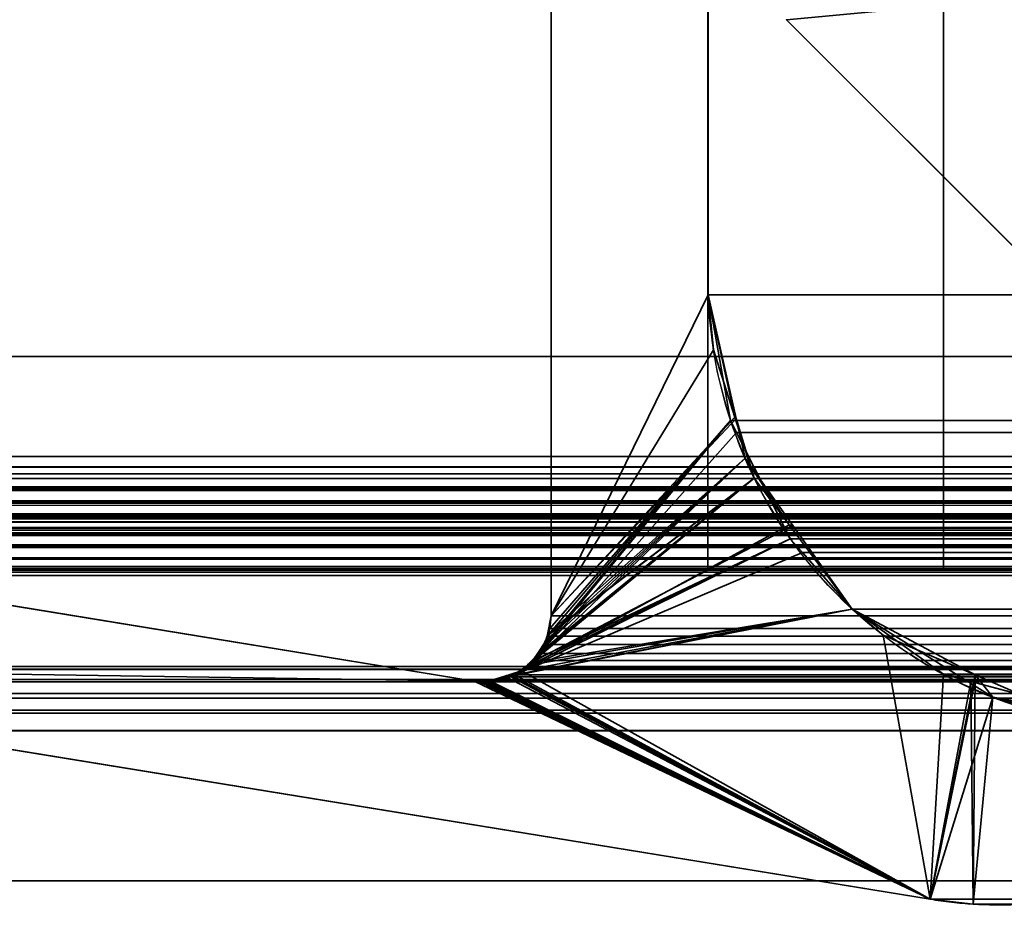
# Model space of a CAD drawing. Header units: millimetres. Extents: x -508 to 6708, y -110 to 248.
# Tile 543 of 656: x 1142.62 to 1148.89, y 2.77 to 8.5. Entities that reach past the tile are written whole.
import ezdxf

# ---------------------------------------------------------------- set-up
doc = ezdxf.new("R2010")
doc.units = ezdxf.units.MM
doc.layers.add('151', color=7, linetype='Continuous', true_color=0xffffff)

# ---------------------------------------------------------------- blocks, each defined once
blk = doc.blocks.new('UG_SURFACE_002')
at = {"layer": '151', "color": 252, "linetype": 'Continuous', "lineweight": 35}
for points in [[(2057.4999, -5.3, 2215.25), (2057.4999, 229.4, 2215.25), (942.5, 229.4, 2215.25), (942.5, -5.3, 2215.25)], [(1092.5, -5.3, 2065.2499), (1092.5, 229.4, 2065.2499), (1907.5, 229.4, 2065.2499), (1907.5, -5.3, 2065.2499)]]:
    blk.add_3dface(points, dxfattribs=at)
blk = doc.blocks.new('UG_SURFACE_256')
at = {"layer": '151', "color": 252, "linetype": 'Continuous', "lineweight": 35}
for points in [[(1135.5, -22.22, 2021.75), (1864.5, -22.22, 2021.75), (1864.5, 61.62, 2021.75), (1135.5, 61.62, 2021.75)], [(1137, -22.22, 2020.2501), (1137, 61.62, 2020.2501), (1863, 61.62, 2020.2501), (1863, -22.22, 2020.2501)]]:
    blk.add_3dface(points, dxfattribs=at)
blk = doc.blocks.new('UG_SURFACE_258')
at = {"layer": '151', "color": 7, "linetype": 'Continuous', "lineweight": 35}
for points in [[(1146, 4.7035, -7.75), (1146, 10.8277, -7.75), (1147.0021, 10.5427, -7.75), (1147.0021, 6.7467, -7.75)], [(1147.0021, 6.7467, 2010.2479), (1147.0021, 10.5427, 2010.2479), (1146, 10.8277, 2011.25), (1146, 4.7035, 2011.25)], [(1146, 10.8277, -7.75), (1146, 4.7035, -7.75), (1146, 4.7035, 2011.25), (1146, 10.8277, 2011.25)], [(1147.0021, 10.5427, 2010.2479), (1147.0021, 6.7467, 2010.2479), (1147.0021, 6.7467, -7.75), (1147.0021, 10.5427, -7.75)], [(1146, 4.7035, -7.75), (1147.0021, 6.7467, -7.75), (1147.179, 5.9591, -7.75)], [(1146, 4.7035, 2011.25), (1147.0351, 6.3975, 2010.215), (1147.0021, 6.7467, 2010.2479)], [(1147.0021, 6.7467, -7.75), (1147.0351, 6.3975, 2010.215), (1147.1709, 5.9688, 2010.0791)], [(1147.0021, 6.7467, -7.75), (1147.0021, 6.7467, 2010.2479), (1147.0351, 6.3975, 2010.215)], [(1147.1709, 5.9688, 2010.0791), (1147.179, 5.9591, -7.75), (1147.0021, 6.7467, -7.75)], [(1147.1709, 5.9688, 2010.0791), (1147.0351, 6.3975, 2010.215), (1146, 4.7035, 2011.25)], [(1147.179, 5.9591, -7.75), (1147.2358, 5.7063, -7.75), (1145.9777, 4.5852, -7.75), (1146, 4.7035, -7.75)], [(1147.2942, 5.5802, 2009.9559), (1147.1709, 5.9688, 2010.0791), (1146, 4.7035, 2011.25), (1145.9823, 4.5845, 2011.2677)], [(1147.179, 5.9591, -7.75), (1147.1709, 5.9688, 2010.0791), (1147.2942, 5.5802, 2009.9559)], [(1147.2942, 5.5802, 2009.9559), (1147.2358, 5.7063, -7.75), (1147.179, 5.9591, -7.75)], [(1145.8768, 4.4054, -7.75), (1147.2358, 5.7063, -7.75), (1147.5401, 5.278, -7.75)], [(1147.2358, 5.7063, -7.75), (1145.8768, 4.4054, -7.75), (1145.929, 4.4852, -7.75)], [(1145.929, 4.4852, -7.75), (1145.9711, 4.5494, -7.75), (1147.2358, 5.7063, -7.75)], [(1147.2358, 5.7063, -7.75), (1145.9711, 4.5494, -7.75), (1145.9777, 4.5852, -7.75)], [(1147.2358, 5.7063, -7.75), (1147.2942, 5.5802, 2009.9559), (1147.5168, 5.2824, 2009.7332)], [(1147.5168, 5.2824, 2009.7332), (1147.5401, 5.278, -7.75), (1147.2358, 5.7063, -7.75)], [(1147.5168, 5.2824, 2009.7332), (1147.2942, 5.5802, 2009.9559), (1145.8126, 4.3527, 2011.4374)], [(1145.8502, 4.3903, 2011.3997), (1145.8126, 4.3527, 2011.4374), (1147.2942, 5.5802, 2009.9559)], [(1147.2942, 5.5802, 2009.9559), (1145.9293, 4.4695, 2011.3206), (1145.8502, 4.3903, 2011.3997)], [(1147.2942, 5.5802, 2009.9559), (1145.9817, 4.5798, 2011.2684), (1145.9351, 4.4816, 2011.3149), (1145.9293, 4.4695, 2011.3206)], [(1145.9823, 4.5845, 2011.2677), (1145.9817, 4.5798, 2011.2684), (1147.2942, 5.5802, 2009.9559)], [(1148.4149, 2.8982, -7.75), (1139.3108, 4.381, -7.75), (1139.2921, 5.3024, -7.75), (1145.5108, 4.2872, -7.75)], [(1145.5108, 4.2872, 2011.7393), (1139.2921, 5.3024, 2017.9579), (1139.3108, 4.381, 2017.9391)], [(1145.5108, 4.2872, -7.75), (1139.2921, 5.3024, -7.75), (1139.2921, 5.3024, 2017.9579), (1145.5108, 4.2872, 2011.7393)], [(1145.8126, 4.3527, 2011.4374), (1147.9179, 4.7463, 2009.3322), (1147.5168, 5.2824, 2009.7332)], [(1147.5401, 5.278, -7.75), (1147.9179, 4.7463, -7.75), (1145.8768, 4.4054, -7.75)], [(1147.5401, 5.278, -7.75), (1147.5168, 5.2824, 2009.7332), (1147.9179, 4.7463, 2009.3322)], [(1147.9179, 4.7463, 2009.3322), (1147.9179, 4.7463, -7.75), (1147.5401, 5.278, -7.75)], [(1148.4149, 2.8982, -7.75), (1145.7493, 4.3179, -7.75), (1147.9179, 4.7463, -7.75), (1148.6952, 4.2603, -7.75)], [(1147.9179, 4.7463, -7.75), (1145.7493, 4.3179, -7.75), (1145.8508, 4.3876, -7.75)], [(1145.8126, 4.3527, 2011.4374), (1148.4149, 2.8982, 2008.8351), (1148.1161, 4.5793, 2009.1338), (1147.9179, 4.7463, 2009.3322)], [(1145.8508, 4.3876, -7.75), (1145.8768, 4.4054, -7.75), (1147.9179, 4.7463, -7.75)], [(1147.9179, 4.7463, -7.75), (1148.1161, 4.5793, 2009.1338), (1148.7015, 4.3266, 2008.5485)], [(1147.9179, 4.7463, -7.75), (1147.9179, 4.7463, 2009.3322), (1148.1161, 4.5793, 2009.1338)], [(1148.7015, 4.3266, 2008.5485), (1148.6952, 4.2603, -7.75), (1147.9179, 4.7463, -7.75)], [(1145.9777, 4.5852, -7.75), (1145.9823, 4.5845, 2011.2677), (1146, 4.7035, 2011.25)], [(1146, 4.7035, 2011.25), (1146, 4.7035, -7.75), (1145.9777, 4.5852, -7.75)], [(1145.9711, 4.5494, -7.75), (1145.9351, 4.4816, 2011.3149), (1145.9817, 4.5798, 2011.2684)], [(1145.9817, 4.5798, 2011.2684), (1145.9777, 4.5852, -7.75), (1145.9711, 4.5494, -7.75)], [(1145.9817, 4.5798, 2011.2684), (1145.9823, 4.5845, 2011.2677), (1145.9777, 4.5852, -7.75)], [(1148.7015, 4.3266, 2008.5485), (1148.1161, 4.5793, 2009.1338), (1148.4149, 2.8982, 2008.8351)], [(1145.9711, 4.5494, -7.75), (1145.929, 4.4852, -7.75), (1145.9351, 4.4816, 2011.3149)], [(1145.8768, 4.4054, -7.75), (1145.8502, 4.3903, 2011.3997), (1145.9293, 4.4695, 2011.3206)], [(1145.9293, 4.4695, 2011.3206), (1145.929, 4.4852, -7.75), (1145.8768, 4.4054, -7.75)], [(1145.9293, 4.4695, 2011.3206), (1145.9351, 4.4816, 2011.3149), (1145.929, 4.4852, -7.75)], [(1145.8126, 4.3527, 2011.4374), (1145.8502, 4.3903, 2011.3997), (1145.8508, 4.3876, -7.75)], [(1145.8768, 4.4054, -7.75), (1145.8508, 4.3876, -7.75), (1145.8502, 4.3903, 2011.3997)], [(1139.3108, 4.381, 2017.9391), (1148.4149, 2.8982, 2008.8351), (1145.5448, 4.2832, 2011.7052), (1145.5108, 4.2872, 2011.7393)], [(1139.3108, 4.381, -7.75), (1148.4149, 2.8982, -7.75), (1148.4149, 2.8982, 2008.8351), (1139.3108, 4.381, 2017.9391)], [(1145.6096, 4.2884, -7.75), (1145.6103, 4.2858, 2011.6396), (1145.7409, 4.329, 2011.5092)], [(1145.7409, 4.329, 2011.5092), (1145.7429, 4.3165, -7.75), (1145.6096, 4.2884, -7.75)], [(1148.4149, 2.8982, 2008.8351), (1145.7409, 4.329, 2011.5092), (1145.6103, 4.2858, 2011.6396)], [(1148.4149, 2.8982, 2008.8351), (1145.8126, 4.3527, 2011.4374), (1145.7409, 4.329, 2011.5092)], [(1145.7493, 4.3179, -7.75), (1145.7409, 4.329, 2011.5092), (1145.8126, 4.3527, 2011.4374)], [(1145.7493, 4.3179, -7.75), (1145.7429, 4.3165, -7.75), (1145.7409, 4.329, 2011.5092)], [(1145.8126, 4.3527, 2011.4374), (1145.8508, 4.3876, -7.75), (1145.7493, 4.3179, -7.75)], [(1145.5108, 4.2872, -7.75), (1145.5448, 4.2832, -7.75), (1148.4149, 2.8982, -7.75)], [(1145.5448, 4.2832, -7.75), (1145.5108, 4.2872, -7.75), (1145.5108, 4.2872, 2011.7393), (1145.5448, 4.2832, 2011.7052)], [(1145.5448, 4.2832, -7.75), (1145.5787, 4.2819, -7.75), (1148.4149, 2.8982, -7.75)], [(1145.5787, 4.2819, 2011.6713), (1145.5448, 4.2832, 2011.7052), (1148.4149, 2.8982, 2008.8351)], [(1145.5448, 4.2832, 2011.7052), (1145.5787, 4.2819, 2011.6713), (1145.5787, 4.2819, -7.75), (1145.5448, 4.2832, -7.75)], [(1148.4149, 2.8982, -7.75), (1145.5787, 4.2819, -7.75), (1145.6096, 4.2884, -7.75)], [(1145.6003, 4.2825, 2011.6496), (1145.6096, 4.2884, -7.75), (1145.5787, 4.2819, -7.75)], [(1148.4149, 2.8982, 2008.8351), (1145.6003, 4.2825, 2011.6496), (1145.5787, 4.2819, 2011.6713)], [(1145.5787, 4.2819, -7.75), (1145.5787, 4.2819, 2011.6713), (1145.6003, 4.2825, 2011.6496)], [(1145.6003, 4.2825, 2011.6496), (1145.6103, 4.2858, 2011.6396), (1145.6096, 4.2884, -7.75)], [(1145.6103, 4.2858, 2011.6396), (1145.6003, 4.2825, 2011.6496), (1148.4149, 2.8982, 2008.8351)], [(1145.6096, 4.2884, -7.75), (1145.7429, 4.3165, -7.75), (1148.4149, 2.8982, -7.75)], [(1145.7429, 4.3165, -7.75), (1145.7493, 4.3179, -7.75), (1148.4149, 2.8982, -7.75)], [(1148.7015, 4.3266, 2008.5485), (1148.4149, 2.8982, 2008.8351), (1148.6882, 2.8675, 2008.5618)], [(1148.6882, 2.8675, 2008.5618), (1148.9632, 2.8635, 2008.287), (1149.3915, 4.0287, 2007.8585), (1148.7015, 4.3266, 2008.5485)], [(1148.815, 4.1854, -7.75), (1148.6952, 4.2603, -7.75), (1148.7015, 4.3266, 2008.5485)], [(1148.815, 4.1854, -7.75), (1148.7015, 4.3266, 2008.5485), (1149.3915, 4.0287, 2007.8585)], [(1148.6952, 4.2603, -7.75), (1148.815, 4.1854, -7.75), (1148.4149, 2.8982, -7.75)], [(1148.6882, 2.8675, -7.75), (1148.4149, 2.8982, -7.75), (1148.815, 4.1854, -7.75)], [(1148.815, 4.1854, -7.75), (1149.5521, 4.0629, -7.75), (1148.9632, 2.8635, -7.75), (1148.6882, 2.8675, -7.75)], [(1148.815, 4.1854, -7.75), (1149.3915, 4.0287, 2007.8585), (1149.5408, 4.0464, 2007.7093)], [(1149.5408, 4.0464, 2007.7093), (1149.5521, 4.0629, -7.75), (1148.815, 4.1854, -7.75)], [(1148.6882, 2.8675, 2008.5618), (1148.4149, 2.8982, 2008.8351), (1148.4149, 2.8982, -7.75), (1148.6882, 2.8675, -7.75)], [(1148.6882, 2.8675, -7.75), (1148.9632, 2.8635, -7.75), (1148.9632, 2.8635, 2008.287), (1148.6882, 2.8675, 2008.5618)]]:
    blk.add_3dface(points, dxfattribs=at)
blk = doc.blocks.new('UG_SURFACE_259')
at = {"layer": '151', "color": 7, "linetype": 'Continuous', "lineweight": 35}
for points in [[(1138.9384, 5.7187, 2018.3115), (1138.9384, 10.8663, 2018.3115), (1861.0616, 10.8663, 2018.3115), (1861.0616, 5.7187, 2018.3115)], [(1146, 10.8277, 2011.25), (1146, 4.7035, 2011.25), (1854, 4.7035, 2011.25), (1854, 10.8277, 2011.25)], [(1147.0021, 10.5427, 2010.2479), (1147.0021, 6.7467, 2010.2479), (1146, 4.7035, 2011.25), (1146, 10.8277, 2011.25)], [(1862.0888, 6.3541, 2019.3388), (1862.0888, 10.6334, 2019.3388), (1137.9112, 10.6334, 2019.3388), (1137.9112, 6.3541, 2019.3388)], [(1852.9979, 10.5427, 2010.2479), (1852.9979, 6.7467, 2010.2479), (1147.0021, 6.7467, 2010.2479), (1147.0021, 10.5427, 2010.2479)], [(1147.0021, 6.7467, 2010.2479), (1147.1442, 5.9463, 2010.1058), (1145.9923, 4.6228, 2011.2576), (1146, 4.7035, 2011.25)], [(1147.1442, 5.9463, 2010.1058), (1147.0021, 6.7467, 2010.2479), (1852.9979, 6.7467, 2010.2479)], [(1147.1442, 5.9463, 2010.1058), (1852.9979, 6.7467, 2010.2479), (1852.8557, 5.9462, 2010.1056)], [(1863.4353, 5.5775, 2020.6852), (1862.0888, 6.3541, 2019.3388), (1137.9112, 6.3541, 2019.3388), (1136.5647, 5.5775, 2020.6852)], [(1145.8895, 4.4187, 2011.3604), (1147.1442, 5.9463, 2010.1058), (1147.1823, 5.871, 2010.0677)], [(1147.1442, 5.9463, 2010.1058), (1145.8895, 4.4187, 2011.3604), (1145.9191, 4.4624, 2011.3308)], [(1145.9191, 4.4624, 2011.3308), (1145.9587, 4.521, 2011.2913), (1147.1442, 5.9463, 2010.1058)], [(1147.1442, 5.9463, 2010.1058), (1145.9587, 4.521, 2011.2913), (1145.9758, 4.5731, 2011.2741)], [(1145.9758, 4.5731, 2011.2741), (1145.9923, 4.6228, 2011.2576), (1147.1442, 5.9463, 2010.1058)], [(1852.8557, 5.9462, 2010.1056), (1852.8177, 5.871, 2010.0677), (1147.1823, 5.871, 2010.0677), (1147.1442, 5.9463, 2010.1058)], [(1147.1823, 5.871, 2010.0677), (1147.5244, 5.1937, 2009.7256), (1145.8895, 4.4187, 2011.3604)], [(1147.1823, 5.871, 2010.0677), (1852.8177, 5.871, 2010.0677), (1852.4755, 5.1935, 2009.7256)], [(1147.5244, 5.1937, 2009.7256), (1147.1823, 5.871, 2010.0677), (1852.4755, 5.1935, 2009.7256)], [(1138.9384, 5.7187, 2018.3115), (1861.0564, 5.6534, 2018.3065), (1861.0557, 5.6507, 2018.3058)], [(1138.9384, 5.7187, 2018.3115), (1861.0616, 5.7187, 2018.3115), (1861.0564, 5.6534, 2018.3065)], [(1861.0557, 5.6507, 2018.3058), (1138.9474, 5.6514, 2018.3027), (1138.9384, 5.7187, 2018.3115)], [(1138.9474, 5.6514, 2018.3027), (1861.0557, 5.6507, 2018.3058), (1861.0271, 5.5518, 2018.2772)], [(1138.9531, 5.6087, 2018.297), (1138.9474, 5.6514, 2018.3027), (1861.0271, 5.5518, 2018.2772)], [(1138.9531, 5.6087, 2018.297), (1861.0271, 5.5518, 2018.2772), (1861.012, 5.5272, 2018.2619)], [(1861.012, 5.5272, 2018.2619), (1138.9871, 5.5255, 2018.2629), (1138.9531, 5.6087, 2018.297)], [(1136.5647, 5.5775, 2020.6852), (1136.4948, 5.5146, 2020.7553), (1863.5043, 5.5123, 2020.7543)], [(1863.5043, 5.5123, 2020.7543), (1863.4353, 5.5775, 2020.6852), (1136.5647, 5.5775, 2020.6852)], [(1138.9871, 5.5255, 2018.2629), (1861.012, 5.5272, 2018.2619), (1860.9639, 5.449, 2018.214)], [(1138.9925, 5.5122, 2018.2574), (1138.9871, 5.5255, 2018.2629), (1860.9639, 5.449, 2018.214)], [(1136.48, 5.5013, 2020.7701), (1136.4424, 5.4348, 2020.8075), (1863.5571, 5.4344, 2020.807)], [(1136.4948, 5.5146, 2020.7553), (1136.48, 5.5013, 2020.7701), (1863.5294, 5.4886, 2020.7794)], [(1136.48, 5.5013, 2020.7701), (1863.5571, 5.4344, 2020.807), (1863.5294, 5.4886, 2020.7794)], [(1863.5294, 5.4886, 2020.7794), (1863.5043, 5.5123, 2020.7543), (1136.4948, 5.5146, 2020.7553)], [(1138.9925, 5.5122, 2018.2574), (1860.9639, 5.449, 2018.214), (1860.9353, 5.4249, 2018.1854)], [(1860.9353, 5.4249, 2018.1854), (1139.0641, 5.4223, 2018.1859), (1138.9925, 5.5122, 2018.2574)], [(1136.4354, 5.4222, 2020.8147), (1136.4158, 5.3416, 2020.8342), (1863.5839, 5.331, 2020.834)], [(1136.4366, 5.4244, 2020.8135), (1136.4354, 5.4222, 2020.8147), (1863.5681, 5.4131, 2020.818)], [(1136.4354, 5.4222, 2020.8147), (1863.5839, 5.331, 2020.834), (1863.5681, 5.4131, 2020.818)], [(1136.4424, 5.4348, 2020.8075), (1136.4366, 5.4244, 2020.8135), (1863.5626, 5.4236, 2020.8127)], [(1863.5681, 5.4131, 2020.818), (1863.5626, 5.4236, 2020.8127), (1136.4366, 5.4244, 2020.8135)], [(1863.5626, 5.4236, 2020.8127), (1863.5571, 5.4344, 2020.807), (1136.4424, 5.4348, 2020.8075)], [(1139.0641, 5.4223, 2018.1859), (1860.9353, 5.4249, 2018.1854), (1860.8527, 5.3547, 2018.1026)], [(1139.0761, 5.4072, 2018.1739), (1139.0641, 5.4223, 2018.1859), (1860.8527, 5.3547, 2018.1026)], [(1139.0761, 5.4072, 2018.1739), (1860.8527, 5.3547, 2018.1026), (1860.8342, 5.3481, 2018.0843)], [(1860.8342, 5.3481, 2018.0843), (1139.1673, 5.3523, 2018.0829), (1139.0761, 5.4072, 2018.1739)], [(1863.5792, 5.243, 2020.8292), (1136.4154, 5.3315, 2020.8347), (1136.4142, 5.3011, 2020.8359)], [(1136.4158, 5.3416, 2020.8342), (1136.4154, 5.3315, 2020.8347), (1863.5839, 5.331, 2020.834)], [(1136.4154, 5.3315, 2020.8347), (1863.5792, 5.243, 2020.8292), (1863.5856, 5.3226, 2020.8356)], [(1863.5856, 5.3226, 2020.8356), (1863.5839, 5.331, 2020.834), (1136.4154, 5.3315, 2020.8347)], [(1139.2186, 5.3214, 2018.0314), (1139.1673, 5.3523, 2018.0829), (1860.8342, 5.3481, 2018.0843)], [(1139.2921, 5.3024, 2017.9579), (1139.2186, 5.3214, 2018.0314), (1860.8342, 5.3481, 2018.0843)], [(1860.8342, 5.3481, 2018.0843), (1860.7079, 5.3024, 2017.9579), (1139.2921, 5.3024, 2017.9579)], [(1136.4142, 5.3011, 2020.8359), (1136.4235, 5.2316, 2020.8266), (1863.5765, 5.2316, 2020.8266)], [(1863.5765, 5.2316, 2020.8266), (1863.5792, 5.243, 2020.8292), (1136.4142, 5.3011, 2020.8359)], [(1145.5108, 4.2872, 2011.7393), (1139.2921, 5.3024, 2017.9579), (1860.7079, 5.3024, 2017.9579), (1854.4892, 4.2872, 2011.7393)], [(1148.4149, 2.8982, 2008.8351), (1139.3108, 4.381, 2017.9391), (1139.2921, 5.3024, 2017.9579), (1145.5108, 4.2872, 2011.7393)], [(1136.4275, 5.2218, 2020.8225), (1863.5725, 5.2218, 2020.8225), (1863.5765, 5.2316, 2020.8266), (1136.4235, 5.2316, 2020.8266)], [(1863.5403, 5.1444, 2020.7903), (1136.4275, 5.2218, 2020.8225), (1136.4596, 5.1447, 2020.7903)], [(1863.5403, 5.1444, 2020.7903), (1863.5725, 5.2218, 2020.8225), (1136.4275, 5.2218, 2020.8225)], [(1862.5292, 5.2483, 2019.7792), (1863.1932, 5.0016, 2020.4432), (1136.8068, 5.0016, 2020.4432), (1137.4708, 5.2483, 2019.7792)], [(1137.4708, 5.2483, 2019.7792), (1137.5657, 5.2609, 2019.6843), (1862.4343, 5.2601, 2019.6843)], [(1862.4343, 5.2601, 2019.6843), (1862.5292, 5.2483, 2019.7792), (1137.4708, 5.2483, 2019.7792)], [(1862.393, 5.2652, 2019.6431), (1137.5657, 5.2609, 2019.6843), (1137.6022, 5.2657, 2019.6478)], [(1862.393, 5.2652, 2019.6431), (1862.4343, 5.2601, 2019.6843), (1137.5657, 5.2609, 2019.6843)], [(1137.6022, 5.2657, 2019.6478), (1862.3434, 5.2471, 2019.5935), (1862.393, 5.2652, 2019.6431)], [(1137.6022, 5.2657, 2019.6478), (1137.6568, 5.2479, 2019.5932), (1862.3434, 5.2471, 2019.5935)], [(1862.26, 5.2166, 2019.51), (1137.6568, 5.2479, 2019.5932), (1137.7264, 5.2251, 2019.5236)], [(1862.26, 5.2166, 2019.51), (1862.3434, 5.2471, 2019.5935), (1137.6568, 5.2479, 2019.5932)], [(1137.7264, 5.2251, 2019.5236), (1862.2594, 5.2161, 2019.5093), (1862.26, 5.2166, 2019.51)], [(1137.7264, 5.2251, 2019.5236), (1137.7397, 5.2137, 2019.5103), (1862.2594, 5.2161, 2019.5093)], [(1862.2594, 5.2161, 2019.5093), (1137.7397, 5.2137, 2019.5103), (1137.8065, 5.1556, 2019.4435)], [(1137.8065, 5.1556, 2019.4435), (1862.1938, 5.1547, 2019.444), (1862.2594, 5.2161, 2019.5093)], [(1863.5403, 5.1444, 2020.7903), (1136.4596, 5.1447, 2020.7903), (1136.4657, 5.1377, 2020.7844)], [(1136.4657, 5.1377, 2020.7844), (1863.5345, 5.1375, 2020.7844), (1863.5403, 5.1444, 2020.7903)], [(1862.1894, 5.1506, 2019.4395), (1137.8065, 5.1556, 2019.4435), (1137.8069, 5.1552, 2019.443)], [(1862.1894, 5.1506, 2019.4395), (1862.1938, 5.1547, 2019.444), (1137.8065, 5.1556, 2019.4435)], [(1137.8069, 5.1552, 2019.443), (1862.1465, 5.0731, 2019.3965), (1862.1894, 5.1506, 2019.4395)], [(1137.8069, 5.1552, 2019.443), (1137.8535, 5.0731, 2019.3965), (1862.1465, 5.0731, 2019.3965)], [(1145.7698, 4.3276, 2011.4801), (1147.5244, 5.1937, 2009.7256), (1147.602, 5.1055, 2009.6481)], [(1147.5244, 5.1937, 2009.7256), (1145.7698, 4.3276, 2011.4801), (1145.8291, 4.3727, 2011.421)], [(1145.8291, 4.3727, 2011.421), (1145.8895, 4.4187, 2011.3604), (1147.5244, 5.1937, 2009.7256)], [(1852.4755, 5.1935, 2009.7256), (1852.398, 5.1054, 2009.6481), (1147.602, 5.1055, 2009.6481), (1147.5244, 5.1937, 2009.7256)], [(1863.5345, 5.1375, 2020.7844), (1136.4657, 5.1377, 2020.7844), (1136.5267, 5.0664, 2020.7233)], [(1863.4803, 5.0724, 2020.7303), (1863.5345, 5.1375, 2020.7844), (1136.5267, 5.0664, 2020.7233)], [(1147.602, 5.1055, 2009.6481), (1147.9179, 4.7463, 2009.3322), (1145.7698, 4.3276, 2011.4801)], [(1147.602, 5.1055, 2009.6481), (1852.398, 5.1054, 2009.6481), (1852.0821, 4.7463, 2009.3322), (1147.9179, 4.7463, 2009.3322)], [(1863.4682, 5.0661, 2020.7181), (1863.4803, 5.0724, 2020.7303), (1136.5267, 5.0664, 2020.7233)], [(1136.5267, 5.0664, 2020.7233), (1136.5314, 5.0638, 2020.7186), (1863.4682, 5.0661, 2020.7181)], [(1863.3832, 5.022, 2020.6332), (1863.4682, 5.0661, 2020.7181), (1136.5314, 5.0638, 2020.7186)], [(1136.5314, 5.0638, 2020.7186), (1136.616, 5.018, 2020.6339), (1863.3832, 5.022, 2020.6332)], [(1863.3832, 5.022, 2020.6332), (1136.616, 5.018, 2020.6339), (1136.6394, 5.0054, 2020.6108)], [(1863.3413, 5.0002, 2020.5913), (1863.3832, 5.022, 2020.6332), (1136.6394, 5.0054, 2020.6108)], [(1862.1328, 5.0214, 2019.3827), (1137.8535, 5.0731, 2019.3965), (1137.8715, 4.9803, 2019.3784)], [(1862.1328, 5.0214, 2019.3827), (1862.1465, 5.0731, 2019.3965), (1137.8535, 5.0731, 2019.3965)], [(1137.8715, 4.9803, 2019.3784), (1862.1284, 4.9608, 2019.3784), (1862.1328, 5.0214, 2019.3827)], [(1136.6394, 5.0054, 2020.6108), (1136.7071, 4.999, 2020.5429), (1863.2932, 5.0006, 2020.5433)], [(1863.2932, 5.0006, 2020.5433), (1863.3413, 5.0002, 2020.5913), (1136.6394, 5.0054, 2020.6108)], [(1136.7071, 4.999, 2020.5429), (1136.763, 4.9938, 2020.4871), (1863.1932, 5.0016, 2020.4432)], [(1863.1932, 5.0016, 2020.4432), (1863.2932, 5.0006, 2020.5433), (1136.7071, 4.999, 2020.5429)], [(1136.763, 4.9938, 2020.4871), (1136.8068, 5.0016, 2020.4432), (1863.1932, 5.0016, 2020.4432)], [(1862.175, 1.6459, 2019.4249), (1862.1284, 4.9608, 2019.3784), (1137.8716, 4.9608, 2019.3784), (1137.825, 1.6459, 2019.4249)], [(1137.8715, 4.9803, 2019.3784), (1137.8716, 4.9608, 2019.3784), (1862.1284, 4.9608, 2019.3784)], [(1147.9179, 4.7463, 2009.3322), (1148.5, 4.3308, 2008.75), (1148.4149, 2.8982, 2008.8351), (1145.7698, 4.3276, 2011.4801)], [(1148.5, 4.3308, 2008.75), (1147.9179, 4.7463, 2009.3322), (1852.0821, 4.7463, 2009.3322)], [(1148.5, 4.3308, 2008.75), (1852.0821, 4.7463, 2009.3322), (1851.5, 4.3308, 2008.75)], [(1854.0145, 4.5934, 2011.2646), (1146, 4.7035, 2011.25), (1145.9923, 4.6228, 2011.2576)], [(1854.0145, 4.5934, 2011.2646), (1854, 4.7035, 2011.25), (1146, 4.7035, 2011.25)], [(1145.9923, 4.6228, 2011.2576), (1145.9758, 4.5731, 2011.2741), (1854.023, 4.5726, 2011.2729)], [(1145.9923, 4.6228, 2011.2576), (1854.023, 4.5726, 2011.2729), (1854.0145, 4.5934, 2011.2646)], [(1145.9587, 4.521, 2011.2913), (1145.9191, 4.4624, 2011.3308), (1854.0808, 4.4629, 2011.3308)], [(1854.054, 4.4968, 2011.3039), (1145.9758, 4.5731, 2011.2741), (1145.9587, 4.521, 2011.2913)], [(1145.9587, 4.521, 2011.2913), (1854.0808, 4.4629, 2011.3308), (1854.054, 4.4968, 2011.3039)], [(1854.054, 4.4968, 2011.3039), (1854.023, 4.5726, 2011.2729), (1145.9758, 4.5731, 2011.2741)], [(1854.1372, 4.392, 2011.3871), (1145.9191, 4.4624, 2011.3308), (1145.8895, 4.4187, 2011.3604)], [(1854.1372, 4.392, 2011.3871), (1854.0808, 4.4629, 2011.3308), (1145.9191, 4.4624, 2011.3308)], [(1145.8895, 4.4187, 2011.3604), (1145.8291, 4.3727, 2011.421), (1854.1702, 4.3721, 2011.4202)], [(1145.8895, 4.4187, 2011.3604), (1854.1702, 4.3721, 2011.4202), (1854.1372, 4.392, 2011.3871)], [(1139.1747, 4.3615, 2018.0752), (1860.8253, 4.3615, 2018.0752), (1860.9428, 4.2979, 2018.1928), (1139.0572, 4.2979, 2018.1928)], [(1860.8253, 4.3615, 2018.0752), (1139.1747, 4.3615, 2018.0752), (1139.1783, 4.3634, 2018.0717)], [(1139.1783, 4.3634, 2018.0717), (1139.3108, 4.381, 2017.9391), (1860.6892, 4.381, 2017.9391), (1860.8217, 4.3634, 2018.0717)], [(1860.8217, 4.3634, 2018.0717), (1860.8253, 4.3615, 2018.0752), (1139.1783, 4.3634, 2018.0717)], [(1139.3108, 4.381, 2017.9391), (1148.4149, 2.8982, 2008.8351), (1851.5851, 2.8982, 2008.8351), (1860.6892, 4.381, 2017.9391)], [(1145.7698, 4.3276, 2011.4801), (1145.7138, 4.3142, 2011.5361), (1854.2854, 4.3054, 2011.5354)], [(1145.7138, 4.3142, 2011.5361), (1145.7698, 4.3276, 2011.4801), (1148.4149, 2.8982, 2008.8351)], [(1854.2793, 4.3064, 2011.5294), (1145.8291, 4.3727, 2011.421), (1145.7698, 4.3276, 2011.4801)], [(1145.7698, 4.3276, 2011.4801), (1854.2854, 4.3054, 2011.5354), (1854.2793, 4.3064, 2011.5294)], [(1854.2793, 4.3064, 2011.5294), (1854.1702, 4.3721, 2011.4202), (1145.8291, 4.3727, 2011.421)], [(1148.4149, 2.8982, 2008.8351), (1148.5, 4.3308, 2008.75), (1148.675, 4.2844, 2008.575)], [(1851.5, 4.3308, 2008.75), (1851.325, 4.2844, 2008.575), (1148.675, 4.2844, 2008.575), (1148.5, 4.3308, 2008.75)], [(1861.035, 4.2089, 2018.285), (1138.965, 4.2089, 2018.285), (1139.0281, 4.2823, 2018.2219)], [(1139.0281, 4.2823, 2018.2219), (1139.0572, 4.2979, 2018.1928), (1860.9428, 4.2979, 2018.1928), (1860.9719, 4.2823, 2018.2219)], [(1860.9719, 4.2823, 2018.2219), (1861.035, 4.2089, 2018.285), (1139.0281, 4.2823, 2018.2219)], [(1145.5108, 4.2872, 2011.7393), (1854.4892, 4.2872, 2011.7393), (1854.4725, 4.2849, 2011.7226)], [(1145.5619, 4.2822, 2011.688), (1145.5108, 4.2872, 2011.7393), (1854.4725, 4.2849, 2011.7226)], [(1145.5108, 4.2872, 2011.7393), (1145.5619, 4.2822, 2011.688), (1148.4149, 2.8982, 2008.8351)], [(1145.5787, 4.2819, 2011.6713), (1145.5619, 4.2822, 2011.688), (1854.4725, 4.2849, 2011.7226)], [(1145.5619, 4.2822, 2011.688), (1145.5787, 4.2819, 2011.6713), (1148.4149, 2.8982, 2008.8351)], [(1854.4068, 4.2844, 2011.6568), (1145.593, 4.2853, 2011.657), (1145.5787, 4.2819, 2011.6713)], [(1148.4149, 2.8982, 2008.8351), (1145.5787, 4.2819, 2011.6713), (1145.593, 4.2853, 2011.657)], [(1854.4725, 4.2849, 2011.7226), (1854.4213, 4.2819, 2011.6713), (1145.5787, 4.2819, 2011.6713)], [(1145.5787, 4.2819, 2011.6713), (1854.4213, 4.2819, 2011.6713), (1854.4068, 4.2844, 2011.6568)], [(1854.2854, 4.3054, 2011.5354), (1145.7138, 4.3142, 2011.5361), (1145.593, 4.2853, 2011.657)], [(1145.593, 4.2853, 2011.657), (1145.7138, 4.3142, 2011.5361), (1148.4149, 2.8982, 2008.8351)], [(1145.593, 4.2853, 2011.657), (1854.4068, 4.2844, 2011.6568), (1854.2854, 4.3054, 2011.5354)], [(1148.6899, 2.8674, 2008.5602), (1148.4149, 2.8982, 2008.8351), (1148.675, 4.2844, 2008.575)], [(1148.675, 4.2844, 2008.575), (1149.4955, 4.0667, 2007.7546), (1148.9632, 2.8635, 2008.287), (1148.6899, 2.8674, 2008.5602)], [(1148.675, 4.2844, 2008.575), (1851.325, 4.2844, 2008.575), (1850.5045, 4.0667, 2007.7546), (1149.4955, 4.0667, 2007.7546)], [(1138.9385, 4.178, 2018.3115), (1138.965, 4.2089, 2018.285), (1861.035, 4.2089, 2018.285), (1861.0615, 4.178, 2018.3115)], [(1861.0615, 4.178, 2018.3115), (1138.9041, 4.1013, 2018.3458), (1138.9385, 4.178, 2018.3115)], [(1861.0615, 4.178, 2018.3115), (1861.0959, 4.1013, 2018.3458), (1138.9041, 4.1013, 2018.3458)], [(1861.1044, 4.0824, 2018.3544), (1138.8776, 3.9715, 2018.3723), (1138.8956, 4.0824, 2018.3544)], [(1861.1044, 4.0824, 2018.3544), (1861.1224, 3.9715, 2018.3723), (1138.8776, 3.9715, 2018.3723)], [(1138.8956, 4.0824, 2018.3544), (1138.9041, 4.1013, 2018.3458), (1861.0959, 4.1013, 2018.3458), (1861.1044, 4.0824, 2018.3544)], [(1138.7951, 1.0412, 2018.4548), (1138.8776, 3.9715, 2018.3723), (1861.1224, 3.9715, 2018.3723), (1861.2049, 1.0412, 2018.4548)], [(1851.5851, 2.8982, 2008.8351), (1148.4149, 2.8982, 2008.8351), (1148.6899, 2.8674, 2008.5602)], [(1851.5851, 2.8982, 2008.8351), (1148.6899, 2.8674, 2008.5602), (1148.9632, 2.8635, 2008.287)]]:
    blk.add_3dface(points, dxfattribs=at)
blk = doc.blocks.new('UG_SURFACE_261')
at = {"layer": '151', "color": 252, "linetype": 'Continuous', "lineweight": 35}
for points in [[(1147, 13.42, 2006.2499), (1147, 5, 2006.2499), (1148.5, 5, 2006.2499), (1148.5, 13.42, 2006.2499)], [(1148.5, 13.42, -5.75), (1148.5, 5, -5.75), (1147, 5, -5.75), (1147, 13.42, -5.75)], [(1147, 13, 60.05), (1147, 13.42, 60.05), (1147, 13.42, -5.75), (1147, 5, -5.75)], [(1147, 5, 2006.2499), (1147, 13.42, 2006.2499), (1147, 13.42, 1936.45), (1147, 13, 1936.45)], [(1148.5, 5, -5.75), (1148.5, 13.42, -5.75), (1148.5, 13.42, 60.05), (1148.5, 13, 60.05)], [(1148.5, 13, 1936.45), (1148.5, 13.42, 1936.45), (1148.5, 13.42, 2006.2499), (1148.5, 5, 2006.2499)], [(1147, 5, 2006.2499), (1147, 13, 1006.4501), (1147, 13, 1003.95)], [(1147, 5, -5.75), (1147, 13, 76.45), (1147, 13, 73.95)], [(1147, 5, 2006.2499), (1147, 13, 1300.05), (1147, 13, 1006.4501)], [(1147, 13, 1003.95), (1147, 13, 992.55), (1147, 5, 2006.2499)], [(1147, 13, 73.95), (1147, 13, 62.55), (1147, 5, -5.75)], [(1147, 13, 62.55), (1147, 13, 60.05), (1147, 5, -5.75)], [(1147, 5, -5.75), (1147, 13, 372.55), (1147, 13, 370.05)], [(1147, 5, 2006.2499), (1147, 13, 1302.55), (1147, 13, 1300.05)], [(1147, 5, 2006.2499), (1147, 13, 1612.55), (1147, 13, 1610.05)], [(1147, 5, -5.75), (1147, 13, 383.95), (1147, 13, 372.55)], [(1147, 13, 370.05), (1147, 13, 76.45), (1147, 5, -5.75)], [(1147, 5, 2006.2499), (1147, 13, 1313.9499), (1147, 13, 1302.55)], [(1147, 5, 2006.2499), (1147, 13, 1623.95), (1147, 13, 1612.55)], [(1147, 13, 1610.05), (1147, 13, 1316.45), (1147, 5, 2006.2499)], [(1147, 5, -5.75), (1147, 13, 386.45), (1147, 13, 383.95)], [(1147, 5, 2006.2499), (1147, 13, 1316.45), (1147, 13, 1313.9499)], [(1147, 5, 2006.2499), (1147, 13, 1626.4499), (1147, 13, 1623.95)], [(1147, 5, -5.75), (1147, 13, 682.55), (1147, 13, 680.05)], [(1147, 5, 2006.2499), (1147, 13, 1922.55), (1147, 13, 1920.05)], [(1147, 5, -5.75), (1147, 13, 693.95), (1147, 13, 682.55)], [(1147, 13, 680.05), (1147, 13, 386.45), (1147, 5, -5.75)], [(1147, 13, 1920.05), (1147, 13, 1626.4499), (1147, 5, 2006.2499)], [(1147, 5, 2006.2499), (1147, 13, 1936.45), (1147, 13, 1933.9499)], [(1147, 5, -5.75), (1147, 13, 696.45), (1147, 13, 693.95)], [(1147, 13, 1933.9499), (1147, 13, 1922.55), (1147, 5, 2006.2499)], [(1147, 5, -5.75), (1147, 13, 990.05), (1147, 13, 696.45)], [(1147, 5, -5.75), (1147, 5, 2006.2499), (1147, 13, 992.55), (1147, 13, 990.05)], [(1148.5, 5, -5.75), (1148.5, 13, 1626.4499), (1148.5, 13, 1920.05)], [(1148.5, 5, -5.75), (1148.5, 13, 1623.95), (1148.5, 13, 1626.4499)], [(1148.5, 13, 1920.05), (1148.5, 13, 1922.55), (1148.5, 5, -5.75)], [(1148.5, 5, -5.75), (1148.5, 13, 1003.95), (1148.5, 13, 1006.4501)], [(1148.5, 5, -5.75), (1148.5, 13, 1612.55), (1148.5, 13, 1623.95)], [(1148.5, 5, -5.75), (1148.5, 13, 992.55), (1148.5, 13, 1003.95)], [(1148.5, 13, 1006.4501), (1148.5, 13, 1300.05), (1148.5, 5, -5.75)], [(1148.5, 5, -5.75), (1148.5, 13, 1610.05), (1148.5, 13, 1612.55)], [(1148.5, 5, -5.75), (1148.5, 13, 990.05), (1148.5, 13, 992.55)], [(1148.5, 5, -5.75), (1148.5, 13, 1316.45), (1148.5, 13, 1610.05)], [(1148.5, 5, -5.75), (1148.5, 13, 696.45), (1148.5, 13, 990.05)], [(1148.5, 5, -5.75), (1148.5, 13, 1313.9499), (1148.5, 13, 1316.45)], [(1148.5, 5, -5.75), (1148.5, 13, 693.95), (1148.5, 13, 696.45)], [(1148.5, 5, -5.75), (1148.5, 13, 1302.55), (1148.5, 13, 1313.9499)], [(1148.5, 5, -5.75), (1148.5, 13, 682.55), (1148.5, 13, 693.95)], [(1148.5, 5, -5.75), (1148.5, 13, 383.95), (1148.5, 13, 386.45)], [(1148.5, 5, -5.75), (1148.5, 13, 1300.05), (1148.5, 13, 1302.55)], [(1148.5, 5, -5.75), (1148.5, 13, 680.05), (1148.5, 13, 682.55)], [(1148.5, 5, -5.75), (1148.5, 13, 372.55), (1148.5, 13, 383.95)], [(1148.5, 13, 386.45), (1148.5, 13, 680.05), (1148.5, 5, -5.75)], [(1148.5, 5, -5.75), (1148.5, 13, 370.05), (1148.5, 13, 372.55)], [(1148.5, 5, -5.75), (1148.5, 13, 73.95), (1148.5, 13, 76.45)], [(1148.5, 13, 1933.9499), (1148.5, 5, -5.75), (1148.5, 13, 1922.55)], [(1148.5, 13, 76.45), (1148.5, 13, 370.05), (1148.5, 5, -5.75)], [(1148.5, 5, -5.75), (1148.5, 13, 60.05), (1148.5, 13, 62.55)], [(1148.5, 13, 62.55), (1148.5, 13, 73.95), (1148.5, 5, -5.75)], [(1148.5, 5, 2006.2499), (1148.5, 5, -5.75), (1148.5, 13, 1933.9499), (1148.5, 13, 1936.45)], [(1148.5, 5, -5.75), (1148.5, 5, 2006.2499), (1147, 5, 2006.2499), (1147, 5, -5.75)]]:
    blk.add_3dface(points, dxfattribs=at)
blk = doc.blocks.new('UG_SURFACE_262')
at = {"layer": '151', "color": 252, "linetype": 'Continuous', "lineweight": 35}
for points in [[(1189.2999, 12.42, 2008.75), (1189.2999, 12, 2008.75), (1152, 4, 2008.75), (1147.5, 8.5, 2008.75)], [(1147.5, 8.5, 2010.2501), (1152, 4, 2010.2501), (1189.2999, 12, 2010.2501), (1189.2999, 12.42, 2010.2501)], [(1147.5, 8.5, 2010.2501), (1147.5, 8.5, 2008.75), (1152, 4, 2008.75), (1152, 4, 2010.2501)]]:
    blk.add_3dface(points, dxfattribs=at)
blk = doc.blocks.new('UG_SURFACE_265')
at = {"layer": '151', "color": 252, "linetype": 'Continuous', "lineweight": 35}
for points in [[(1138, 3.0145, -6.75), (1154, 3.0145, -6.75), (1154, 3.0145, -7.75), (1138, 3.0145, -7.75)], [(1154, 3.0145, -6.75), (1138, 3.0145, -6.75), (1138, -16.9528, -6.75), (1862, -16.9528, -6.75)], [(1138, -16.9528, -7.75), (1138, 3.0145, -7.75), (1154, 3.0145, -7.75)], [(1154, 3.0145, -7.75), (1846, 3.0145, -7.75), (1138, -16.9528, -7.75)], [(1846, 3.0145, -7.75), (1862, 3.0145, -7.75), (1862, -16.9528, -7.75), (1138, -16.9528, -7.75)]]:
    blk.add_3dface(points, dxfattribs=at)

msp = doc.modelspace()

# ---------------------------------------------------------------- linework, layer by layer
at = {"layer": '151', "color": 253, "linetype": 'Continuous', "lineweight": -3}
for p, q in [((1147, 13.42, 2006.25), (1147, 5, 2006.25)), ((1147, 13.42, -5.75), (1147, 5, -5.75)), ((1148.5, 13.42, -5.75), (1148.5, 5, -5.75)), ((1148.5, 13.42, 2006.25), (1148.5, 5, 2006.25)), ((1146, 4.7035, 2011.25), (1146, 10.8277, 2011.25)), ((1146, 4.7035, 2011.25), (1146, 10.8277, 2011.25)), ((1146, 10.8277, -7.75), (1146, 4.7035, -7.75)), ((1147.0021, 10.5427, 2010.2479), (1147.0021, 6.7467, 2010.2479)), ((1147.0021, 10.5427, 2010.2479), (1147.0021, 6.7467, 2010.2479)), ((1147.0021, 10.5427, -7.75), (1147.0021, 6.7467, -7.75)), ((1147.5, 8.5, 2010.25), (1152, 4, 2010.25)), ((1152, 4, 2008.75), (1147.5, 8.5, 2008.75)), ((1852.9979, 6.7467, 2010.2479), (1147.0021, 6.7467, 2010.2479)), ((1147.0021, 6.7467, 2010.2479), (1147.0021, 6.7467, -7.75)), ((1862.0888, 6.3541, 2019.3388), (1137.9112, 6.3541, 2019.3388)), ((1138.9385, 5.7187, 2018.3115), (1861.0615, 5.7187, 2018.3115)), ((1863.4353, 5.5775, 2020.6853), (1136.5647, 5.5775, 2020.6853)), ((1139.2921, 5.3024, 2017.9579), (1145.5108, 4.2872, 2011.7392)), ((1139.2921, 5.3024, 2017.9579), (1145.5108, 4.2872, 2011.7392)), ((1145.5108, 4.2872, -7.75), (1139.2921, 5.3024, -7.75)), ((1139.2921, 5.3024, 2017.9579), (1860.7079, 5.3024, 2017.9579)), ((1863.5766, 5.2316, 2020.8266), (1136.4234, 5.2316, 2020.8266)), ((1862.5291, 5.2483, 2019.7791), (1137.4709, 5.2483, 2019.7791)), ((1862.1465, 5.0731, 2019.3965), (1137.8535, 5.0731, 2019.3965)), ((1863.1932, 5.0016, 2020.4432), (1136.8068, 5.0016, 2020.4432)), ((1137.8716, 4.9608, 2019.3784), (1862.1284, 4.9608, 2019.3784)), ((1148.5, 5, -5.75), (1147, 5, -5.75)), ((1147, 5, 2006.25), (1147, 5, -5.75)), ((1148.5, 5, 2006.25), (1147, 5, 2006.25)), ((1148.5, 5, 2006.25), (1148.5, 5, -5.75)), ((1852.0821, 4.7463, 2009.3321), (1147.9179, 4.7463, 2009.3321)), ((1147.9179, 4.7463, 2009.3321), (1147.9179, 4.7463, -7.75)), ((1146, 4.7035, 2011.25), (1854, 4.7035, 2011.25)), ((1146, 4.7035, -7.75), (1146, 4.7035, 2011.25)), ((1148.4148, 2.8982, 2008.8352), (1139.3109, 4.381, 2017.9391)), ((1139.3109, 4.381, 2017.9391), (1860.6891, 4.381, 2017.9391)), ((1148.4148, 2.8982, 2008.8352), (1139.3109, 4.381, 2017.9391)), ((1139.3109, 4.381, -7.75), (1148.4148, 2.8982, -7.75)), ((1145.5108, 4.2872, -7.75), (1145.5108, 4.2872, 2011.7392)), ((1145.5108, 4.2872, 2011.7392), (1854.4892, 4.2872, 2011.7392)), ((1145.5788, 4.2819, 2011.6712), (1854.4212, 4.2819, 2011.6712)), ((1145.5788, 4.2819, -7.75), (1145.5788, 4.2819, 2011.6712)), ((1138.8776, 3.9715, 2018.3724), (1861.1224, 3.9715, 2018.3724)), ((1154, 3.0145, -6.75), (1138, 3.0145, -6.75)), ((1154, 3.0145, -7.75), (1138, 3.0145, -7.75)), ((1148.4148, 2.8982, -7.75), (1148.4148, 2.8982, 2008.8352)), ((1148.4148, 2.8982, 2008.8352), (1851.5852, 2.8982, 2008.8352))]:
    msp.add_line(p, q, dxfattribs=at)
for points in [[(1147.9179, 4.7463, 2009.3321), (1147.3568, 5.2631, 2009.8932), (1147.0269, 5.9842, 2010.2231), (1147.0021, 6.7467, 2010.2479)], [(1147.9179, 4.7463, -7.75), (1147.3568, 5.2631, -7.75), (1147.0269, 5.9842, -7.75), (1147.0021, 6.7467, -7.75)], [(1147.9179, 4.7463, 2009.3321), (1147.4257, 5.1997, 2009.8243), (1147.0292, 5.9122, 2010.2208), (1147.0021, 6.7467, 2010.2479)], [(1151.9408, 4.9099, 2005.3092), (1150.8754, 3.7534, 2006.3746), (1149.074, 3.6801, 2008.176), (1147.9179, 4.7463, 2009.3321)], [(1151.9408, 4.9099, -7.75), (1150.8754, 3.7534, -7.75), (1149.074, 3.6801, -7.75), (1147.9179, 4.7463, -7.75)], [(1146, 4.7035, 2011.25), (1146, 4.4706, 2011.25), (1145.8117, 4.2819, 2011.4383), (1145.5788, 4.2819, 2011.6712)], [(1145.5788, 4.2819, -7.75), (1145.8117, 4.2819, -7.75), (1146, 4.4706, -7.75), (1146, 4.7035, -7.75)], [(1145.5108, 4.2872, -7.75), (1145.5335, 4.2837, -7.75), (1145.5561, 4.2819, -7.75), (1145.5788, 4.2819, -7.75)], [(1145.5788, 4.2819, 2011.6712), (1145.5561, 4.2819, 2011.6939), (1145.5335, 4.2837, 2011.7165), (1145.5108, 4.2872, 2011.7392)], [(1148.9632, 2.8635, 2008.2868), (1148.7798, 2.8571, 2008.4702), (1148.5961, 2.8688, 2008.6539), (1148.4148, 2.8982, 2008.8352)], [(1148.9632, 2.8635, -7.75), (1148.7798, 2.8571, -7.75), (1148.5961, 2.8688, -7.75), (1148.4148, 2.8982, -7.75)]]:
    msp.add_open_spline(points, degree=3, dxfattribs=at)
for points, knots in [([(1151.9408, 4.9099, 2005.3092), (1151.371, 4.2914, 2005.879), (1150.6602, 4.0196, 2006.5898), (1149.2394, 3.9686, 2008.0106), (1148.5184, 4.1925, 2008.7316), (1147.9179, 4.7463, 2009.3321)], [0, 0, 0, 0, 0.5, 0.5, 1, 1, 1, 1]), ([(1145.5788, 4.2819, 2011.6712), (1145.6434, 4.2819, 2011.6066), (1145.7091, 4.2966, 2011.5409), (1145.8125, 4.3493, 2011.4375), (1145.8537, 4.3796, 2011.3963), (1145.9159, 4.4476, 2011.3341), (1145.9399, 4.482, 2011.3101), (1145.9735, 4.552, 2011.2765), (1145.9853, 4.5867, 2011.2647), (1145.9974, 4.649, 2011.2526), (1146, 4.6764, 2011.25), (1146, 4.7035, 2011.25)], [0, 0, 0, 0, 0.34374, 0.34374, 0.583452, 0.583452, 0.759558, 0.759558, 0.899358, 0.899358, 1, 1, 1, 1]), ([(1145.5108, 4.2872, 2011.7392), (1145.5136, 4.2868, 2011.7364), (1145.5165, 4.2864, 2011.7335), (1145.5221, 4.2856, 2011.7279), (1145.525, 4.2852, 2011.725), (1145.5307, 4.2846, 2011.7193), (1145.5335, 4.2843, 2011.7165), (1145.5392, 4.2837, 2011.7108), (1145.542, 4.2835, 2011.708), (1145.5477, 4.283, 2011.7023), (1145.5506, 4.2828, 2011.6994), (1145.5563, 4.2825, 2011.6937), (1145.5591, 4.2823, 2011.6909), (1145.5676, 4.282, 2011.6824), (1145.5732, 4.2819, 2011.6768), (1145.5788, 4.2819, 2011.6712)], [0, 0, 0, 0, 0.125508, 0.125508, 0.251016, 0.251016, 0.376525, 0.376525, 0.502033, 0.502033, 0.627541, 0.627541, 0.75305, 0.75305, 1, 1, 1, 1]), ([(1148.4148, 2.8982, 2008.8352), (1148.4605, 2.8908, 2008.7895), (1148.5063, 2.8845, 2008.7437), (1148.598, 2.8742, 2008.652), (1148.6439, 2.8702, 2008.6061), (1148.7809, 2.8616, 2008.4691), (1148.8721, 2.8604, 2008.3779), (1148.9632, 2.8635, 2008.2868)], [0, 0, 0, 0, 0.251107, 0.251107, 0.502214, 0.502214, 1, 1, 1, 1])]:
    msp.add_open_spline(points, degree=3, knots=knots, dxfattribs=at)

# ---------------------------------------------------------------- block references
for name in ['UG_SURFACE_002', 'UG_SURFACE_265', 'UG_SURFACE_256', 'UG_SURFACE_261', 'UG_SURFACE_262', 'UG_SURFACE_258', 'UG_SURFACE_259']:
    msp.add_blockref(name, (0, 0), dxfattribs=at)

doc.saveas('drawing.dxf')
